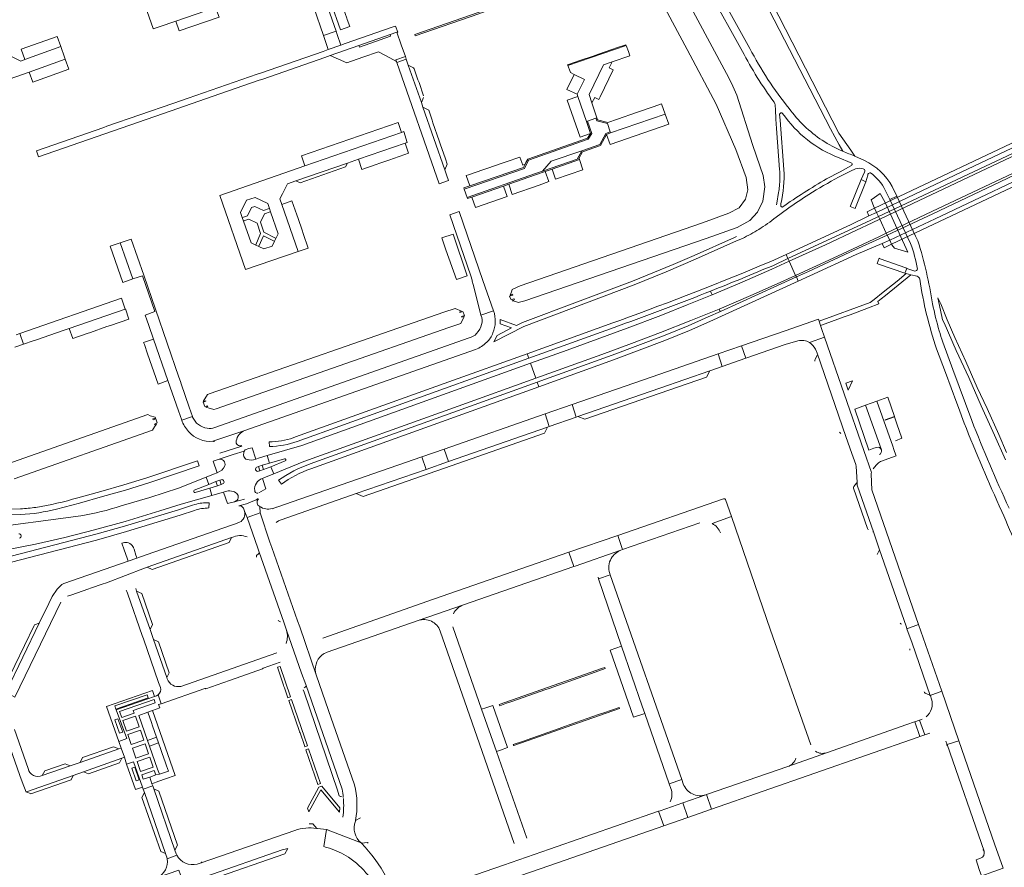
# Model space of a CAD drawing. Header units: metres. Extents: x 166325 to 190320, y 381923 to 404576.
# Tile 363 of 656: x 174710 to 175156, y 389541 to 389925. Entities that reach past the tile are written whole.
import ezdxf

# ---------------------------------------------------------------- set-up
doc = ezdxf.new("R2010")
doc.units = ezdxf.units.M
for name, color, linetype, lineweight in [('B-WE-OG-WATER_MEER-GV', 8, 'Continuous', 18), ('B-WE-VH-VERHARDING_ASFALT-GV', 8, 'Continuous', 18), ('B-WE-VH-VERHARDING_BETON-GV', 8, 'Continuous', 18), ('B-WE-VH-VERHARDING_BETONSTRAATSTEEN-GV', 8, 'Continuous', 18), ('B-WE-VH-VERHARDING_FUNDERING_ZAND-GV', 8, 'Continuous', 18), ('B-WE-VH-VERHARDING_GESLOTEN-GV', 8, 'Continuous', 18)]:
    doc.layers.add(name, color=color, linetype=linetype, lineweight=lineweight)

msp = doc.modelspace()

# ---------------------------------------------------------------- linework, layer by layer
at = {"layer": 'B-WE-OG-WATER_MEER-GV', "flags": 128}
for points in [[(174972.437, 389986.156), (175012.397, 389911.427), (175025.609, 389886.7), (175034.463, 389866.226), (175039.164, 389853.595), (175039.824, 389847.974), (175038.773, 389843.659), (175035.979, 389839.843), (175031.281, 389837.326), (175019.32, 389833.071), (174936.918, 389804.465), (174933.311, 389802.861), (174932.989, 389801.76), (174932.345, 389800.329), (174933.421, 389800.687), (174933.532, 389800.283), (174932.081, 389799.843), (174932.719, 389798.104), (174934.068, 389798.542), (174934.23, 389798.127), (174933.235, 389797.751), (174934.914, 389797.335), (174936.023, 389796.908), (174938.963, 389797.638), (175021.015, 389825.969), (175035.013, 389830.965), (175040.808, 389834.127), (175044.234, 389837.813), (175046.674, 389842.783), (175047.606, 389849.256), (175046.793, 389854.49), (175043.808, 389863.152), (175041.975, 389868.468), (175034.976, 389890.815), (175033.14, 389894.923), (175031.352, 389898.679), (175029.214, 389902.538), (174997.736, 389961.09)], [(174707.893, 389717.104), (174770.472, 389739.132), (174771.363, 389740.717), (174772.232, 389741.924), (174771.585, 389741.631), (174771.449, 389741.933), (174772.645, 389742.429), (174771.992, 389744.313), (174770.823, 389743.89), (174770.698, 389744.282), (174771.873, 389744.658), (174771.723, 389745.091), (174769.458, 389745.72), (174768.436, 389746.263), (174704.477, 389723.714)]]:
    msp.add_lwpolyline(points, dxfattribs=at)
msp.add_lwpolyline([(174911.534, 389790.656), (174910.483, 389790.265), (174910.367, 389790.571), (174911.66, 389791.051), (174910.948, 389792.917), (174909.633, 389792.416), (174909.537, 389792.668), (174910.319, 389792.965), (174907.414, 389794.3), (174902.333, 389792.538), (174796.516, 389755.7), (174795.435, 389755.313), (174793.467, 389752.063), (174794.554, 389752.507), (174794.648, 389752.275), (174793.449, 389751.788), (174794.123, 389749.827), (174795.379, 389750.225), (174795.491, 389749.872), (174794.612, 389749.593), (174798.224, 389748.489), (174799.217, 389748.753), (174904.562, 389785.588), (174910.004, 389787.487)], close=True, dxfattribs=at)
at = {"layer": 'B-WE-VH-VERHARDING_ASFALT-GV', "flags": 128}
for points in [[(175040.794, 389911.977), (174989.728, 390004.088), (174984.157, 390014.138)], [(174982.096, 390010.531), (174986.704, 390002.21), (175005.305, 389968.618), (175003.236, 389966.488), (175002.336, 389966.106), (175001.318, 389965.674), (175002.646, 389963.242), (175003.308, 389963.535), (175004.35, 389963.971), (175007.646, 389964.474), (175037.465, 389910.641)], [(175052.327, 389886.191), (175052.401, 389884.269), (175052.567, 389879.953), (175052.894, 389875.777), (175054.27, 389857.172)], [(175056.225, 389857.196), (175054.457, 389879.48), (175054.259, 389882.17)], [(175081.188, 389862.397), (175086.267, 389860.271), (175086.917, 389859.999)], [(175092.729, 389861.211), (175088.341, 389863.239)], [(175086.749, 389858.995), (175081.72, 389856.057), (175075.541, 389852.865)], [(175080.954, 389853.75), (175086.311, 389856.366), (175088.665, 389857.515)], [(175092.879, 389856.38), (175092.659, 389855.882), (175091.163, 389852.614), (175093.254, 389851.55), (175094.148, 389854.656), (175094.266, 389855.074)], [(175102.105, 389847.836), (175104.148, 389843.518), (175107.273, 389845.068), (175105.22, 389849.387)], [(175053.818, 389846.681), (175053.058, 389841.973), (175052.921, 389841.123)], [(175116.893, 389824.828), (175115.844, 389827.036), (175107.273, 389845.068), (175104.148, 389843.518), (175113.558, 389823.63)], [(175054.86, 389840.57), (175054.892, 389841.646)], [(175052.645, 389835.542), (175057.828, 389839.358)], [(175034.719, 389826.805), (175033.796, 389826.391), (175015.654, 389818.244), (175006.059, 389814.219), (174987.771, 389806.548), (174937.848, 389787.824), (174935.188, 389786.572), (174927.86, 389789.318), (174927.81, 389787.354), (174932.893, 389785.415), (174926.495, 389782.079), (174924.886, 389779.179), (174938.54, 389786.144), (174988.388, 389804.952), (175002.88, 389810.802), (175016.264, 389816.5), (175034.773, 389824.796), (175037.421, 389825.983)], [(175051.453, 389813.759), (175058.067, 389816.826), (175057.197, 389818.731), (175050.331, 389815.573)], [(175115.545, 389811.119), (175111.87, 389812.406), (175111.008, 389810.255), (175111.613, 389810.051), (175113.589, 389809.428), (175116.519, 389808.868)], [(174924.82, 389793.14), (174919.13, 389791.219)], [(174981.963, 389788.868), (174978.738, 389787.706), (174940.061, 389773.768), (174940.798, 389771.777), (174979.458, 389785.682), (174984.584, 389787.526)], [(175074.618, 389781.252), (175073.277, 389785.124), (175072.771, 389786.585), (175072.125, 389788.45), (175071.814, 389789.349), (175056.806, 389784.17), (175037.052, 389777.354), (175039.007, 389771.704), (175056.812, 389777.879), (175062.587, 389779.596)], [(174913.79, 389780.9), (174798.668, 389740.439)], [(175095.818, 389720.058), (175092.404, 389729.889), (175074.618, 389781.252), (175067.785, 389778.794)], [(175067.785, 389778.794), (175074.618, 389781.252)], [(175132.687, 389766.607), (175128.071, 389779.063)], [(174797.782, 389734.131), (174812.252, 389739.067), (174916.722, 389775.601)], [(174940.798, 389771.777), (174940.061, 389773.768), (174904.554, 389760.973), (174835.263, 389736.117), (174834.173, 389735.726)], [(175070.463, 389775.844), (175071.212, 389773.977), (175084.233, 389736.325), (175086.936, 389728.586), (175088.725, 389723.563), (175088.877, 389722.78), (175089.3, 389715.684)], [(175125.325, 389775.929), (175129.29, 389765.274), (175134.488, 389751.308), (175135.17, 389749.475), (175137.811, 389742.378)], [(174943.936, 389762.661), (174941.577, 389769.425), (174837.996, 389732.261), (174822.372, 389727.665), (174823.429, 389724.286), (174830.14, 389726.254)], [(174836.003, 389734.085), (174940.798, 389771.777)], [(175141.248, 389743.506), (175132.687, 389766.607)], [(174830.49, 389725.224), (174824.027, 389722.636), (174825.408, 389719.436), (174839.008, 389724.992), (174908.769, 389750), (174943.936, 389762.661)], [(174945.284, 389758.835), (174944.555, 389760.886), (174841.887, 389723.955)], [(174842.104, 389721.722), (174945.284, 389758.835)], [(174788.65, 389745.09), (174788.543, 389745.401), (174783.695, 389743.719)], [(174823.29, 389733.906), (174823.381, 389731.735)], [(174768.77, 389715.27), (174791.626, 389722.963), (174790.838, 389725.246), (174767.91, 389717.65), (174757.45, 389714.45), (174747.12, 389711.45), (174736.69, 389708.55)], [(174894.288, 389721.422), (174892.384, 389727.145), (174826.716, 389704.31), (174826.621, 389704.277), (174824.64, 389703.589), (174824.583, 389703.755)], [(174826.404, 389697.368), (174827.508, 389698.089), (174828.714, 389698.622), (174862.673, 389710.429), (174894.288, 389721.422)], [(174727.057, 389703.429), (174737.41, 389706.16), (174747.91, 389709.07), (174758.3, 389712.07), (174768.77, 389715.27)], [(174789.39, 389712.01), (174795.914, 389714.636), (174794.696, 389717.846), (174782.302, 389712.882), (174769.2, 389708.72), (174756.32, 389704.84)], [(174827.448, 389716.498), (174828.782, 389714.654)], [(175089.4, 389714.223), (175096.842, 389692.718), (175099.372, 389685.474), (175111.698, 389649.948), (175111.922, 389649.3), (175117.177, 389651.119), (175096.054, 389712.136), (175095.758, 389719.295)], [(174797.375, 389709.628), (174796.456, 389712.933), (174789.753, 389710.934)], [(174685.498, 389681.623), (174693.24, 389682.86), (174703.67, 389684.79), (174717.46, 389687.55), (174730.86, 389690.58), (174744.25, 389693.98), (174758.14, 389697.86), (174773.86, 389702.62), (174783.445, 389705.667), (174797.375, 389709.628)], [(175028.913, 389708.138), (174981.011, 389691.524), (174983.238, 389685.105), (175018.098, 389697.189)], [(175023.757, 389696.859), (175032.458, 389700.007), (175029.805, 389707.707)], [(174789.586, 389705.521), (174788.625, 389705.209), (174782.264, 389703.144), (174757.749, 389695.707), (174745.437, 389692.246), (174679.594, 389675.119), (174680.285, 389672.552), (174745.141, 389689.425), (174758.744, 389693.298)], [(174710.801, 389703.57), (174698.059, 389703.358), (174698.08, 389700.59), (174710.85, 389700.97)], [(174758.744, 389693.298), (174783.008, 389700.666), (174789.428, 389702.821)], [(174796.001, 389703.944), (174796.074, 389706.251)], [(174819.017, 389704.647), (174819.246, 389701.705), (174823.606, 389688.5)], [(174738.105, 389700.431), (174692.454, 389694.282), (174681.996, 389693.331), (174679.023, 389692.954), (174671.666, 389691.76), (174666.823, 389690.812), (174665.069, 389690.274), (174663.061, 389689.629), (174665.445, 389684.662), (174667.357, 389685.476), (174669.074, 389686.149)], [(174844.548, 389628.414), (174837.078, 389650.104), (174836.096, 389652.9), (174824.481, 389685.99), (174823.606, 389688.5), (174819.246, 389701.705), (174813.269, 389699.618), (174818.134, 389685.817), (174818.812, 389683.872), (174829.858, 389652.173), (174831.088, 389648.642), (174837.929, 389629.153), (174839.931, 389623.999), (174840.061, 389623.623), (174856.313, 389576.715)], [(175032.458, 389700.007), (175023.757, 389696.859)], [(175068.342, 389596.648), (175050.146, 389648.681), (175032.458, 389700.007)], [(174911.146, 389660.072), (174961.172, 389677.375), (174958.932, 389683.866), (174897.656, 389662.614), (174847.57, 389645.061)], [(174849.522, 389638.669), (174890.741, 389653.041), (174911.146, 389660.072)], [(174911.146, 389660.072), (174890.741, 389653.041)], [(174837.078, 389650.104), (174844.548, 389628.414)], [(174919.398, 389612.817), (174906.336, 389650.113)], [(174900.647, 389648.227), (174918.512, 389597.127), (174934.12, 389552.083)], [(174861.835, 389578.661), (174850.169, 389612.236), (174844.548, 389628.414)], [(174939.844, 389554.44), (174926.095, 389593.696), (174919.398, 389612.817)], [(175057.988, 389586.852), (175075.54, 389593.159)], [(175001.921, 389560.099), (174999.53, 389566.647), (174950.176, 389549.421), (174929.332, 389542.218), (174887.902, 389527.845)], [(174862.315, 389562.107), (174862.354, 389562.306), (174862.392, 389562.506)], [(174888.353, 389520.813), (174895.918, 389523.416), (174950.217, 389542.1), (175001.921, 389560.099)], [(174834.928, 389557.993), (174792.503, 389543.377), (174791.608, 389543.069), (174790.718, 389542.765)], [(174848.083, 389550.645), (174849.188, 389558.397), (174845.196, 389558.841)], [(174865.043, 389552.213), (174864.905, 389552.357), (174849.188, 389558.397), (174848.083, 389550.645)], [(174850.019, 389558.305), (174849.188, 389558.397), (174864.905, 389552.357)], [(174772.722, 389536.617), (174782.464, 389539.945), (174784.596, 389533.703), (174794.343, 389537.098), (174794.591, 389537.184), (174829.168, 389549.166)], [(174781.491, 389546.791), (174777.113, 389545.126)], [(174929.332, 389542.218), (174950.176, 389549.421)]]:
    msp.add_lwpolyline(points, dxfattribs=at)
for points in [[(174848.51, 389907.889), (174850.914, 389908.725), (174863.876, 389913.24), (174878.014, 389918.204), (174881.081, 389919.27), (174881.437, 389919.394), (174880.514, 389922.112), (174878.998, 389921.581), (174857.697, 389914.125), (174855.741, 389913.44), (174850.043, 389911.445), (174847.704, 389910.626), (174819.385, 389900.767), (174817.833, 389900.24), (174786.66, 389889.407), (174780.121, 389887.25), (174779.625, 389887.087), (174749.879, 389876.719), (174748.415, 389876.242), (174717.962, 389865.672), (174718.932, 389862.893), (174778.899, 389883.7), (174797.545, 389890.195), (174818.747, 389897.553), (174820.39, 389898.118)], [(174964.695, 389865.67), (174972.85, 389868.513), (174975.613, 389873.479), (174977.614, 389874.171), (174976.334, 389877.925), (174971.486, 389879.209), (174971.07, 389880.38), (174967.352, 389879.034), (174969.279, 389873.496), (174967.706, 389870.871), (174940.613, 389861.42), (174938.751, 389857.628), (174911.573, 389848.206), (174912.807, 389844.425), (174943.743, 389855.296), (174946.95, 389856.393), (174950.96, 389860.855)], [(175178.456, 389864.283), (175175.527, 389870.618), (175120.335, 389844.452), (175099.593, 389834.619), (175102.567, 389828.34), (175123.21, 389838.118)], [(175095.625, 389834.238), (175099.026, 389835.815), (175098.104, 389837.762), (175094.719, 389836.142), (175086.371, 389832.149), (175057.197, 389818.731), (175058.067, 389816.826)], [(175099.191, 389826.741), (175102.567, 389828.34), (175099.593, 389834.619), (175096.207, 389833.014), (175089.09, 389829.64), (175075.02, 389823.09), (175058.623, 389815.608), (175061.535, 389809.23), (175080.46, 389817.87)], [(175100.647, 389823.68), (175104.084, 389825.138), (175103.024, 389827.377), (175099.617, 389825.846), (175088.38, 389820.797), (175067.276, 389811.022), (175061.845, 389808.551), (175062.731, 389806.61), (175067.986, 389809.006), (175088.905, 389818.7)], [(175026.891, 389793.983), (175041.3, 389800.15), (175054.57, 389806.05), (175061.535, 389809.23), (175058.623, 389815.608), (175050.76, 389812.02), (175037.29, 389806.14), (175023.703, 389800.448), (175012.5, 389795.86), (175000.485, 389791.105), (174985.35, 389785.36), (174958.09, 389775.35), (174941.577, 389769.425), (174943.936, 389762.661), (174973.82, 389773.42), (174987.2, 389778.37), (175000.36, 389783.36), (175014.04, 389788.73)], [(175062.731, 389806.61), (175061.845, 389808.551), (175027.541, 389792.941), (175021.987, 389790.414), (175012.867, 389786.408), (175001.707, 389781.794), (174978.512, 389773.101), (174944.555, 389760.886), (174945.284, 389758.835), (174979.069, 389770.987), (175002.35, 389779.78), (175013.474, 389784.307), (175022.627, 389788.323)], [(175022.622, 389766.022), (175028.323, 389767.999), (175026.477, 389773.704), (175000, 389764.568), (174960.363, 389750.785), (174962.27, 389745.058), (174962.979, 389745.305), (175000, 389758.177)], [(174949.215, 389740.519), (174950.06, 389740.813), (174948.211, 389746.559), (174902.411, 389730.632), (174904.354, 389724.921)], [(174977.651, 389673.747), (174972.336, 389671.881), (174982.795, 389641.433), (174992.127, 389614.265), (174993.28, 389610.953), (175004.361, 389579.113), (175010.008, 389581.01)], [(175116.907, 389600.239), (175117.768, 389600.524), (175115.402, 389607.12), (175115.385, 389607.114), (175111.911, 389605.89), (175075.54, 389593.159), (175057.988, 389586.852), (175021.146, 389574.188), (175023.422, 389567.584)]]:
    msp.add_lwpolyline(points, close=True, dxfattribs=at)
at = {"layer": 'B-WE-VH-VERHARDING_ASFALT-GV'}
for points in [[(175058.534, 389884.837, -0.0501692), (175040.794, 389911.977)], [(175037.465, 389910.641, 0.0390509), (175051.768, 389887.644)], [(175051.768, 389887.644, -0.0736026), (175052.327, 389886.191)], [(175073.596, 389870.366, -0.091339), (175058.534, 389884.837)], [(175054.259, 389882.17, -0.6525731), (175055.651, 389882.489)], [(175055.651, 389882.489, 0.1493074), (175081.188, 389862.397)], [(175082.831, 389865.412, -0.0455611), (175073.596, 389870.366)], [(175086.917, 389859.999, -0.4303678), (175086.749, 389858.995)], [(175105.22, 389849.387, 0.160663), (175092.729, 389861.211)], [(175054.27, 389857.172, -0.0420356), (175054.188, 389849.559)], [(175054.892, 389841.646, 0.0708127), (175056.225, 389857.196)], [(175067.545, 389845.86, -0.0132122), (175080.954, 389853.75)], [(175088.665, 389857.515, -0.1310208), (175092.052, 389857.488)], [(175092.052, 389857.488, -0.4084206), (175092.879, 389856.38)], [(175094.266, 389855.074, -0.3227434), (175095.391, 389855.648)], [(175095.391, 389855.648, -0.1175032), (175102.105, 389847.836)], [(175054.188, 389849.559, -0.0159871), (175053.818, 389846.681)], [(175075.541, 389852.865, 0.0249905), (175055.449, 389840.067)], [(175057.828, 389839.358, -0.0127624), (175067.545, 389845.86)], [(175055.449, 389840.067, -0.3632194), (175054.86, 389840.57)], [(175044.908, 389830.048, 0.0315207), (175052.645, 389835.542)], [(175037.421, 389825.983, 0.028396), (175044.908, 389830.048)], [(175113.558, 389823.63, -0.0456513), (175116.66, 389812.084)], [(175123.501, 389796.327, 0.0361293), (175116.893, 389824.828)], [(175050.331, 389815.573, -0.0126601), (174981.963, 389788.868)], [(175116.66, 389812.084, -0.3221595), (175115.545, 389811.119)], [(175116.519, 389808.868, -0.2569486), (175117.706, 389807.438)], [(175117.706, 389807.438, 0.0441134), (175125.325, 389775.929)], [(174984.584, 389787.526, 0.0076032), (175023.045, 389802.111)], [(175126.511, 389784.151, -0.0193759), (175123.501, 389796.327)], [(174919.13, 389791.219, -0.1523657), (174919.429, 389787.039)], [(174924.55, 389783.182, 0.1855846), (174924.82, 389793.14)], [(174919.429, 389787.039, -0.1215581), (174917.159, 389782.909)], [(174917.159, 389782.909, -0.1521516), (174913.79, 389780.9)], [(174921.79, 389778.981, 0.1181911), (174924.55, 389783.182)], [(175128.071, 389779.063, -0.0083166), (175126.511, 389784.151)], [(174916.722, 389775.601, 0.0810416), (174921.79, 389778.981)], [(175062.587, 389779.596, -0.196999), (175067.785, 389778.794)], [(175067.785, 389778.794, -0.1471214), (175070.463, 389775.844)], [(174783.695, 389743.719, 0.1048886), (174786.765, 389738.546)], [(174791.229, 389741.65, -0.12839), (174788.65, 389745.09)], [(175137.811, 389742.378, 0.0123069), (175154.798, 389702.407)], [(175158.121, 389703.855, -0.0136096), (175141.248, 389743.506)], [(174786.765, 389738.546, 0.2406478), (174797.782, 389734.131)], [(174795.209, 389740.01, -0.1010362), (174791.229, 389741.65)], [(174798.668, 389740.439, -0.151774), (174795.209, 389740.01)], [(174834.173, 389735.726, -0.0810858), (174823.29, 389733.906)], [(174823.381, 389731.735, 0.0776357), (174836.003, 389734.085)], [(174830.14, 389726.254, -0.9124525), (174830.49, 389725.224)], [(174841.887, 389723.955, 0.0640989), (174827.448, 389716.498)], [(174828.782, 389714.654, -0.0707791), (174842.104, 389721.722)], [(175095.758, 389719.295, -0.056285), (175095.818, 389720.058)], [(174789.753, 389710.934, -0.8657826), (174789.39, 389712.01)], [(174736.69, 389708.55, -0.0320193), (174717.653, 389704.21)], [(175029.805, 389707.707, 0.4108521), (175028.913, 389708.138)], [(174717.653, 389704.21, -0.0306262), (174710.801, 389703.57)], [(174710.85, 389700.97, 0.0502809), (174727.057, 389703.429)], [(174756.32, 389704.84, -0.0383725), (174738.105, 389700.431)], [(174789.428, 389702.821, -0.0762627), (174796.001, 389703.944)], [(174796.074, 389706.251, 0.0878129), (174789.586, 389705.521)], [(174824.583, 389703.755, -0.2414832), (174819.017, 389704.647)], [(175154.798, 389702.407, -0.0016629), (175169.011, 389669.713)], [(175023.757, 389696.859, -0.1982565), (175027.537, 389692.634)], [(174906.675, 389656.09, -0.181416), (174911.146, 389660.072)], [(174890.741, 389653.041, -0.1894418), (174896.662, 389652.684)], [(174896.662, 389652.684, -0.1985331), (174900.647, 389648.227)], [(174844.548, 389628.414, -0.2993871), (174847.069, 389637.287)], [(174847.069, 389637.287, -0.0879347), (174849.522, 389638.669)], [(175061.689, 389590.72, -0.2312666), (175057.988, 389586.852)], [(175075.54, 389593.159, -0.2322848), (175070.58, 389593.783)], [(174862.392, 389562.506, 0.1103673), (174861.835, 389578.661)], [(174856.313, 389576.715, -0.0229242), (174856.835, 389572.882)], [(174856.872, 389572.43, -0.0508245), (174856.672, 389564.008)], [(174864.905, 389552.357, -0.3218568), (174862.315, 389562.107)], [(174845.196, 389558.841, -0.005164), (174844.789, 389558.901)], [(174848.083, 389550.645, -0.0156028), (174850.615, 389549.897)], [(174876.326, 389536.687, 0.0679908), (174865.043, 389552.213)], [(174790.718, 389542.765, -0.3549444), (174781.491, 389546.791)], [(174829.168, 389549.166, -0.0131434), (174831.782, 389549.818)], [(174850.615, 389549.897, -0.0598711), (174859.176, 389545.856)], [(174777.113, 389545.126, -0.3300012), (174772.722, 389536.617)], [(174859.176, 389545.856, -0.0813653), (174868.009, 389537.679)]]:
    msp.add_lwpolyline(points, format="xyb", dxfattribs=at)
at = {"layer": 'B-WE-VH-VERHARDING_BETON-GV', "flags": 128}
for points in [[(175174.006, 389873.809), (175173.143, 389875.627), (175097.233, 389839.6), (175098.104, 389837.762), (175118.89, 389847.634)], [(175175.033, 389871.646), (175174.006, 389873.809), (175118.89, 389847.634), (175098.104, 389837.762), (175099.026, 389835.815)], [(175175.527, 389870.618), (175175.033, 389871.646), (175099.026, 389835.815), (175099.593, 389834.619), (175120.335, 389844.452)], [(175178.893, 389863.356), (175178.456, 389864.283), (175123.21, 389838.118), (175102.567, 389828.34), (175103.024, 389827.377), (175123.648, 389837.153)], [(175180.017, 389861.108), (175178.893, 389863.356), (175123.648, 389837.153), (175103.024, 389827.377), (175104.084, 389825.138), (175124.677, 389834.886)], [(175180.866, 389859.316), (175180.017, 389861.108), (175124.677, 389834.886), (175104.084, 389825.138), (175104.938, 389823.336)], [(175093.254, 389851.55), (175091.163, 389852.614), (175086.35, 389840.78), (175086.173, 389840.399), (175088.44, 389839.46), (175088.644, 389839.972)], [(175097.233, 389839.6), (175093.84, 389837.99), (175094.719, 389836.142), (175098.104, 389837.762)], [(175104.084, 389825.138), (175100.647, 389823.68), (175101.57, 389821.74), (175104.938, 389823.336)], [(175099.81, 389816.709), (175099.446, 389816.839), (175099.384, 389816.972), (175098.45, 389814.584), (175098.985, 389814.375), (175111.008, 389810.255), (175111.87, 389812.406), (175111.362, 389812.58)]]:
    msp.add_lwpolyline(points, close=True, dxfattribs=at)
at = {"layer": 'B-WE-VH-VERHARDING_BETONSTRAATSTEEN-GV', "flags": 128}
for points in [[(174867.177, 389954.145), (174867.045, 389954.509), (174865.097, 389959.965), (174848.229, 389954.326), (174847.373, 389954.06), (174840.99, 389956.528), (174839.527, 389960.783), (174839.039, 389962.201), (174836.127, 389970.668), (174830.296, 389968.607), (174847.856, 389917.777), (174853.564, 389919.736), (174846.104, 389941.313), (174846.465, 389941.998), (174849.46, 389948.075), (174850.337, 389948.371)], [(174975.305, 389948.125), (174941.155, 389936.241), (174935.423, 389934.253), (174923.705, 389930.179), (174917.923, 389928.164), (174889.217, 389918.218), (174889.395, 389917.726), (174918.084, 389927.679), (174923.889, 389929.695), (174935.637, 389933.768), (174941.312, 389935.755), (174975.48, 389947.626)], [(174798.954, 389930.547), (174798.586, 389931.516), (174796.895, 389936.211), (174780.572, 389930.501), (174780.319, 389930.715), (174778.542, 389930.098), (174772.972, 389933), (174769.276, 389943.728), (174768.722, 389945.336), (174768.25, 389946.705), (174762.434, 389944.655), (174770.771, 389920.913), (174770.826, 389920.758), (174773.544, 389921.695), (174781.034, 389924.317)], [(174855.435, 389934.218), (174851.235, 389932.756), (174855.533, 389920.402), (174859.715, 389921.822), (174858.604, 389925.04), (174858.377, 389925.698)], [(174800.579, 389926.09), (174798.954, 389930.547), (174781.034, 389924.317), (174782.59, 389919.88)], [(174730.953, 389907.132), (174730.657, 389907.966), (174728.974, 389912.804), (174712.674, 389906.928), (174710.849, 389906.226), (174705.122, 389909.02), (174701.152, 389920.438), (174700.713, 389921.701), (174700.252, 389923.027), (174700.165, 389923.277), (174694.355, 389921.241), (174695.697, 389917.586), (174702.848, 389897.063), (174705.642, 389898.07), (174714.656, 389901.27)], [(174728.974, 389912.804), (174727.386, 389917.368), (174711.028, 389911.557), (174712.674, 389906.928)], [(174854.055, 389918.317), (174853.564, 389919.736), (174847.856, 389917.777), (174850.043, 389911.445), (174855.741, 389913.44)], [(174883.065, 389913.561), (174881.081, 389919.27), (174878.014, 389918.204), (174878.25, 389917.487), (174864.094, 389912.546), (174863.876, 389913.24), (174850.914, 389908.725), (174858.384, 389905.506), (174865.733, 389907.984), (174872.786, 389910.362), (174877.9, 389907.673), (174880.877, 389906.108), (174880.663, 389906.723), (174884.915, 389908.237)], [(174984.83, 389913.306), (174984.706, 389913.642), (174980.919, 389912.335), (174978.337, 389911.444), (174972.375, 389909.424), (174969.825, 389908.487), (174963.883, 389906.45), (174961.346, 389905.572), (174958.292, 389904.515), (174958.453, 389904.225)], [(174978.499, 389905.817), (174986.548, 389908.567), (174985.818, 389910.58), (174984.83, 389913.306), (174958.453, 389904.225), (174959.434, 389901.521), (174959.607, 389901.043), (174961.272, 389900.218), (174965.927, 389897.911), (174962.646, 389891.208), (174963.015, 389890.135), (174966.893, 389878.868), (174967.352, 389879.034), (174971.07, 389880.38), (174971.602, 389880.573), (174969.307, 389887.326), (174968.048, 389891.03), (174974.581, 389904.478)], [(174732.543, 389902.504), (174730.953, 389907.132), (174714.656, 389901.27), (174716.314, 389896.659)], [(174885.297, 389907.139), (174884.915, 389908.237), (174880.663, 389906.723), (174880.877, 389906.108), (174881.054, 389905.598)], [(174892.853, 389885.399), (174892.145, 389887.433), (174886.23, 389904.454), (174885.297, 389907.139), (174881.054, 389905.598), (174900.149, 389850.676), (174904.42, 389852.116), (174903.525, 389854.692), (174902.717, 389857.017)], [(174979.005, 389902.226), (174977.191, 389903.132), (174978.499, 389905.817), (174974.581, 389904.478), (174968.048, 389891.03), (174969.307, 389887.326), (174970.628, 389889.795), (174972.53, 389888.856), (174973.083, 389889.998)], [(174961.272, 389900.218), (174957.955, 389893.431), (174962.646, 389891.208), (174965.927, 389897.911)], [(174963.015, 389890.135), (174958.181, 389888.493), (174963.968, 389871.751), (174968.736, 389873.514), (174966.893, 389878.868)], [(174897.404, 389878.284), (174896.971, 389879.54), (174895.478, 389884.044), (174892.853, 389885.399), (174902.717, 389857.017), (174903.859, 389859.641), (174903.052, 389862.019), (174900.688, 389868.811), (174900.26, 389870.094)], [(175002.499, 389882.253), (175000.88, 389886.855), (174996.982, 389885.495), (174989.538, 389882.932), (174980.926, 389879.954), (174976.504, 389878.425), (174971.928, 389879.613), (174971.602, 389880.573), (174971.07, 389880.38), (174971.486, 389879.209), (174976.334, 389877.925), (174977.614, 389874.171), (174977.782, 389873.678)], [(175002.499, 389882.253), (174977.782, 389873.678), (174975.991, 389873.057), (174977.575, 389868.402), (175004.125, 389877.613)], [(174883.125, 389873.915), (174881.613, 389878.387), (174837.845, 389863.277), (174839.391, 389858.772)], [(174967.352, 389879.034), (174966.893, 389878.868), (174968.736, 389873.514), (174967.368, 389871.273), (174940.28, 389861.859), (174939.481, 389860.266), (174939.134, 389859.574), (174938.35, 389858.012), (174914.04, 389849.71), (174911.379, 389848.801), (174911.573, 389848.206), (174938.751, 389857.628), (174940.613, 389861.42), (174967.706, 389870.871), (174969.279, 389873.496)], [(174829.023, 389841.327), (174828.163, 389843.819), (174829.278, 389846.126), (174831.498, 389850.724), (174835.267, 389852.019), (174858.691, 389860.068), (174863.651, 389861.773), (174884.805, 389869.041), (174885.773, 389869.374), (174884.241, 389874.302), (174883.125, 389873.915), (174839.391, 389858.772), (174800.886, 389845.439), (174812.54, 389811.837), (174836.37, 389820.033)], [(174929.279, 389849.673), (174931.681, 389850.512), (174943.844, 389854.758), (174948.231, 389856.286), (174951.327, 389857.338), (174963.66, 389861.635), (174963.484, 389862.15), (174965.065, 389865.22), (174973.162, 389868.045), (174973.248, 389868.074), (174975.991, 389873.057), (174977.782, 389873.678), (174977.614, 389874.171), (174975.613, 389873.479), (174972.85, 389868.513), (174964.695, 389865.67), (174962.733, 389861.881), (174946.95, 389856.393), (174943.743, 389855.296), (174912.807, 389844.425), (174912.954, 389843.975), (174914.946, 389844.67)], [(174879.473, 389862.124), (174884.717, 389863.913), (174886.324, 389864.496), (174884.805, 389869.041), (174863.651, 389861.773), (174865.21, 389857.216), (174871.729, 389859.461), (174873.318, 389860), (174877.833, 389861.566)], [(174939.134, 389859.574), (174938.046, 389859.177), (174936.706, 389862.75), (174930.572, 389860.7), (174928.262, 389859.943), (174922.185, 389857.785), (174919.911, 389856.998), (174913.549, 389854.795), (174912.394, 389854.386), (174914.04, 389849.71), (174938.35, 389858.012)], [(174964.695, 389865.67), (174950.96, 389860.855), (174946.95, 389856.393), (174962.733, 389861.881)], [(174858.691, 389860.068), (174835.267, 389852.019), (174837.226, 389851.131), (174857.79, 389858.313)], [(174963.66, 389861.635), (174951.327, 389857.338), (174952.907, 389852.721), (174965.283, 389857)], [(174949.831, 389851.672), (174948.231, 389856.286), (174943.844, 389854.758), (174931.681, 389850.512), (174933.316, 389845.827), (174945.454, 389850.137)], [(174929.279, 389849.673), (174914.946, 389844.67), (174916.637, 389839.905), (174930.918, 389844.976)], [(174823.92, 389838.064), (174827.418, 389828.105), (174826.35, 389825.989), (174825.68, 389824.662), (174824.596, 389822.514), (174820.839, 389821.178), (174818.567, 389822.264), (174817.173, 389822.93), (174815.145, 389823.899), (174811.594, 389833.834), (174811.043, 389835.376), (174810.241, 389837.618), (174813.063, 389843.259), (174816.87, 389844.545), (174822.605, 389841.808), (174823.408, 389839.522)], [(175101.978, 389842.227), (175099.838, 389846.353), (175095.751, 389843.462), (175097.088, 389839.907), (175097.233, 389839.6), (175098.104, 389837.762), (175099.026, 389835.815), (175099.593, 389834.619), (175102.567, 389828.34), (175103.024, 389827.377), (175104.084, 389825.138), (175104.938, 389823.336), (175105.099, 389822.996), (175106.264, 389821.593), (175112.24, 389819.744)], [(174823.741, 389838.001), (174823.92, 389838.064), (174823.408, 389839.522), (174823.251, 389839.471), (174820.665, 389838.639), (174816.731, 389840.406), (174815.35, 389839.927), (174813.49, 389836.209), (174811.229, 389835.439), (174811.043, 389835.376), (174811.594, 389833.834), (174811.789, 389833.903), (174814.026, 389834.701), (174817.812, 389832.844), (174819.419, 389828.185), (174817.22, 389823.041), (174817.173, 389822.93), (174818.567, 389822.264), (174818.616, 389822.377), (174820.658, 389827.08), (174825.537, 389824.73), (174825.68, 389824.662), (174826.35, 389825.989), (174826.188, 389826.07), (174820.927, 389828.729), (174819.313, 389833.371), (174821.186, 389837.107)], [(174836.331, 389834.993), (174835.821, 389836.6), (174833.551, 389842.931), (174829.023, 389841.327), (174836.37, 389820.033), (174840.927, 389821.614), (174838.683, 389828.206), (174838.135, 389829.712)], [(174909.208, 389838.09), (174904.971, 389836.605), (174914.595, 389808.965), (174915.081, 389807.056), (174915.213, 389806.54), (174915.567, 389805.15), (174919.076, 389791.374), (174919.13, 389791.219), (174924.82, 389793.14), (174924.785, 389793.242), (174920.03, 389806.933)], [(175096.207, 389833.014), (175099.593, 389834.619), (175099.026, 389835.815), (175095.625, 389834.238), (175058.067, 389816.826), (175058.623, 389815.608), (175075.02, 389823.09), (175089.09, 389829.64)], [(174906.515, 389827.869), (174901.359, 389826.189), (174903.291, 389820.731), (174908.003, 389807.419), (174912.944, 389809.024)], [(175099.617, 389825.846), (175103.024, 389827.377), (175102.567, 389828.34), (175099.191, 389826.741), (175080.46, 389817.87), (175061.535, 389809.23), (175061.845, 389808.551), (175067.276, 389811.022), (175088.38, 389820.797)], [(174755.856, 389823.977), (174751.348, 389822.477), (174756.993, 389805.969), (174761.537, 389807.596)], [(174766.507, 389809.287), (174760.866, 389825.644), (174755.856, 389823.977), (174761.537, 389807.596), (174765.908, 389809.087), (174771.579, 389792.883), (174767.169, 389791.252), (174767.941, 389789.032), (174768.791, 389786.585), (174770.937, 389780.415), (174777.469, 389761.627), (174782.231, 389747.929), (174782.949, 389745.866), (174783.695, 389743.719), (174788.543, 389745.401), (174787.809, 389747.527), (174787.083, 389749.629), (174783.456, 389760.139), (174783.104, 389761.16), (174782.416, 389763.155)], [(175061.845, 389808.551), (175061.535, 389809.23), (175054.57, 389806.05), (175041.3, 389800.15), (175026.891, 389793.983), (175027.04, 389793.613), (175027.193, 389793.233), (175027.541, 389792.941)], [(175086.214, 389791.441), (175094.493, 389794.476), (175099.231, 389796.337), (175098.754, 389797.411), (175100.195, 389798.559), (175102.171, 389800.134), (175113.589, 389809.428), (175111.613, 389810.051), (175107.404, 389806.631), (175101.185, 389801.59), (175097.104, 389798.327), (175095.224, 389796.968), (175072.125, 389788.45), (175072.771, 389786.585), (175074.858, 389787.254), (175083.56, 389790.44)], [(174758.106, 389793.964), (174756.47, 389798.956), (174710.509, 389782.887), (174712.115, 389778.042), (174716.466, 389779.548), (174718.034, 389780.091), (174730.058, 389784.254), (174732.745, 389785.184)], [(174751.427, 389786.546), (174759.799, 389789.477), (174758.253, 389794.015), (174758.106, 389793.964), (174732.745, 389785.184), (174734.347, 389780.645), (174740.898, 389782.882), (174742.465, 389783.423), (174749.855, 389786.021)], [(174770.937, 389780.415), (174766.458, 389778.85), (174766.782, 389777.92), (174768.227, 389773.766), (174773.028, 389759.964), (174777.469, 389761.627)], [(175037.052, 389777.354), (175026.477, 389773.704), (175028.323, 389767.999), (175039.007, 389771.704)], [(175022.622, 389766.022), (175000, 389758.177), (174962.979, 389745.305), (174966.171, 389744.073), (175021.149, 389763.142)], [(175087.211, 389761.455), (175084.235, 389760.382), (175085.285, 389757.26)], [(174960.363, 389750.785), (174948.211, 389746.559), (174950.06, 389740.813), (174962.27, 389745.058)], [(174949.215, 389740.519), (174904.354, 389724.921), (174894.288, 389721.422), (174862.673, 389710.429), (174865.766, 389709.198), (174905.704, 389723.066), (174947.841, 389737.748)], [(174902.411, 389730.632), (174892.384, 389727.145), (174894.288, 389721.422), (174904.354, 389724.921)], [(174806.226, 389690.531), (174768.049, 389677.187), (174770.286, 389676.148), (174805.095, 389688.313)], [(174982.494, 389684.847), (174983.238, 389685.105), (174981.011, 389691.524), (174958.932, 389683.866), (174961.172, 389677.375), (174961.813, 389677.597)], [(174763.289, 389666.276), (174769.345, 389648.916), (174770.459, 389651.2), (174765.575, 389665.205)], [(174719.248, 389651.837), (174717.09, 389651.112), (174716.878, 389650.743), (174703.771, 389623.647), (174703.605, 389623.265), (174704.427, 389620.98)], [(175117.177, 389651.119), (175111.922, 389649.3), (175114.192, 389642.744), (175122.409, 389619.097), (175127.621, 389620.95)], [(174770.898, 389644.463), (174776.933, 389627.162), (174778.003, 389629.352), (174773.196, 389643.341)], [(174982.795, 389641.433), (174977.583, 389639.57), (174988.163, 389609.262), (174993.28, 389610.953), (174992.127, 389614.265)], [(174828.197, 389632.237), (174826.989, 389631.817), (174829.782, 389623.69), (174829.977, 389623.122), (174830.16, 389622.59), (174831.717, 389618.059), (174832.917, 389618.477)], [(174965.287, 389627.705), (174967.474, 389628.478), (174975.355, 389631.246), (174975.178, 389631.737), (174974.158, 389631.378), (174927.395, 389614.919), (174927.586, 389614.427), (174930.739, 389615.537), (174933.057, 389616.353), (174948.051, 389621.631), (174949.919, 389622.282)], [(174754.043, 389612.565), (174771.415, 389618.647), (174770.455, 389621.337), (174749.66, 389614.117), (174755.184, 389598.23), (174758.833, 389599.571)], [(174753.939, 389612.894), (174753.462, 389614.324), (174768.017, 389619.397), (174768.508, 389617.994)], [(174768.508, 389617.994), (174768.017, 389619.397), (174753.462, 389614.324), (174753.939, 389612.894)], [(174768.239, 389598.736), (174764.294, 389610.038), (174768.38, 389611.444), (174770.525, 389612.283), (174773.736, 389613.407), (174773.255, 389614.93), (174774.386, 389615.346), (174772.995, 389619.335), (174772.217, 389618.968), (174771.415, 389618.647), (174754.043, 389612.565), (174758.833, 389599.571), (174755.184, 389598.23), (174756.308, 389595.268), (174757.78, 389591.082), (174758.764, 389587.974), (174761.927, 389589.079), (174765.903, 389577.629), (174766.265, 389576.59), (174770.592, 389578.087), (174770.228, 389579.14), (174769.191, 389582.137), (174766.294, 389581.128), (174765.603, 389583.111), (174771.286, 389585.09), (174771.977, 389583.107), (174773.591, 389583.4), (174772.751, 389585.771), (174769.136, 389596.189)], [(174771.745, 389615.677), (174771.191, 389617.262), (174755.613, 389611.832), (174756.538, 389609.132), (174762.209, 389611.121), (174761.79, 389612.265)], [(174761.79, 389612.265), (174762.209, 389611.121), (174756.538, 389609.132), (174755.613, 389611.832), (174771.191, 389617.262), (174771.745, 389615.677)], [(174833.399, 389617.218), (174832.141, 389616.791), (174836.812, 389603.274), (174837.029, 389602.645), (174837.225, 389602.078), (174839.202, 389596.356), (174839.398, 389595.789), (174840.657, 389596.225)], [(174921.308, 389613.48), (174919.398, 389612.817), (174926.095, 389593.696), (174927.956, 389594.342), (174931.177, 389595.461), (174924.531, 389614.599)], [(174981.761, 389613.135), (174981.59, 389613.624), (174974.673, 389611.203), (174972.368, 389610.395), (174956.992, 389605.012), (174954.44, 389604.109), (174939.981, 389599.031), (174937.854, 389598.285), (174933.76, 389596.867), (174933.934, 389596.369)], [(174756.975, 389602.426), (174754.832, 389608.536), (174753.431, 389608.045), (174755.577, 389601.927)], [(174764.444, 389604.845), (174758.726, 389602.854), (174757.049, 389607.671), (174762.767, 389609.661)], [(174770.494, 389605.387), (174770.003, 389606.771), (174768.38, 389611.444), (174764.294, 389610.038), (174768.239, 389598.736), (174772.315, 389600.171)], [(174770.525, 389612.283), (174768.38, 389611.444), (174770.003, 389606.771), (174770.494, 389605.387), (174772.315, 389600.171), (174773.212, 389597.624), (174774.247, 389594.653), (174774.717, 389593.277), (174776.345, 389588.577), (174776.832, 389587.206), (174777.661, 389584.821), (174773.591, 389583.4), (174771.977, 389583.107), (174769.191, 389582.137), (174770.228, 389579.14), (174773.37, 389580.238), (174776.281, 389581.293), (174780.697, 389582.815)], [(175117.656, 389607.915), (175115.402, 389607.12), (175117.768, 389600.524), (175119.927, 389601.238)], [(174766.541, 389598.804), (174760.804, 389596.82), (174759.235, 389601.356), (174764.972, 389603.34)], [(174755.177, 389594.873), (174752.898, 389595.852), (174738.855, 389590.965), (174737.735, 389588.782)], [(174768.639, 389592.662), (174762.946, 389590.72), (174761.396, 389595.263), (174767.089, 389597.205)], [(174774.717, 389593.277), (174774.247, 389594.653), (174773.212, 389597.624), (174769.136, 389596.189), (174772.751, 389585.771), (174773.591, 389583.4), (174777.661, 389584.821), (174776.832, 389587.206), (174776.345, 389588.577)], [(174841.066, 389594.953), (174839.826, 389594.517), (174845.3, 389578.767), (174846.568, 389579.235)], [(174756.588, 389590.66), (174739.245, 389584.518), (174741.473, 389583.571), (174755.518, 389588.545)], [(174770.761, 389586.601), (174765.072, 389584.636), (174763.505, 389589.173), (174769.194, 389591.138)], [(174733.262, 389587.22), (174730.965, 389588.188), (174721.751, 389584.988), (174720.586, 389582.793)], [(174761.927, 389589.079), (174758.764, 389587.974), (174762.733, 389576.517), (174765.903, 389577.629)], [(174764.461, 389580.881), (174763.056, 389580.445), (174761.089, 389586.092), (174762.486, 389586.571)], [(174734.636, 389582.886), (174713.502, 389575.402), (174715.417, 389574.588), (174733.607, 389580.925)], [(174771.061, 389576.732), (174770.592, 389578.087), (174766.265, 389576.59), (174766.793, 389575.078), (174776.406, 389547.514), (174776.694, 389546.688), (174776.943, 389545.917), (174777.113, 389545.126), (174781.491, 389546.791), (174781.332, 389547.116), (174781.188, 389547.448), (174780.639, 389549.037)], [(174855.174, 389566.305), (174855.202, 389568.273), (174847.051, 389577.978), (174845.786, 389577.548), (174840.657, 389568.1), (174841.259, 389566.369), (174846.68, 389576.383)], [(174766.793, 389575.078), (174765.698, 389572.896), (174774.203, 389548.487), (174776.406, 389547.514)], [(174771.061, 389576.732), (174780.639, 389549.037), (174781.757, 389551.229), (174773.265, 389575.675)], [(175021.146, 389574.188), (175020.934, 389574.115), (175010.407, 389570.441), (175012.705, 389563.853), (175023.422, 389567.584)], [(175010.407, 389570.441), (175000.269, 389566.905), (174999.53, 389566.647), (175001.921, 389560.099), (175012.705, 389563.853)]]:
    msp.add_lwpolyline(points, close=True, dxfattribs=at)
for points in [[(174888.356, 389903.344), (174887.675, 389903.682), (174886.23, 389904.454), (174892.145, 389887.433), (174893.134, 389889.749)], [(174891.083, 389896.489), (174890.613, 389897.743), (174888.87, 389902.784)], [(174893.172, 389890.461), (174891.083, 389896.489)], [(175023.045, 389802.111), (175023.375, 389801.277), (175023.703, 389800.448), (175037.29, 389806.14), (175050.76, 389812.02), (175058.623, 389815.608)], [(175058.623, 389815.608), (175058.067, 389816.826), (175051.453, 389813.759)], [(174708.111, 389776.656), (174712.115, 389778.042), (174710.509, 389782.887), (174708.774, 389782.28)], [(175071.221, 389773.159), (175070.291, 389771.188)], [(175084.233, 389736.325), (175071.212, 389773.977)], [(175098.317, 389752.273), (175093.178, 389750.441), (175100.347, 389730.304)], [(175096.568, 389721.668), (175097.172, 389722.399), (175098.105, 389723.532), (175098.958, 389724.318), (175099.979, 389724.95), (175107.071, 389727.485), (175106.922, 389727.906), (175106.038, 389730.408), (175105.493, 389731.951), (175098.317, 389752.273)], [(175106.311, 389745.213), (175102.068, 389743.715), (175101.998, 389743.913), (175106.243, 389745.412), (175103.286, 389754.044), (175098.317, 389752.273), (175105.493, 389731.951)], [(175093.178, 389750.441), (175088.246, 389748.683), (175094.625, 389730.094), (175096.912, 389730.951), (175098.132, 389731.386)], [(175100.347, 389730.304), (175093.178, 389750.441)], [(175106.646, 389734.399), (175109.619, 389735.555), (175107.383, 389742.083), (175106.311, 389745.213)], [(174812.252, 389739.067), (174797.782, 389734.131)], [(174811.851, 389727.252), (174811.676, 389728.039), (174811.739, 389728.829), (174811.997, 389729.708), (174806.929, 389728.206), (174800.263, 389725.943)], [(174800.903, 389728.716), (174810.873, 389731.91), (174810.805, 389732.194)], [(174811.997, 389729.708), (174811.739, 389728.829), (174811.676, 389728.039), (174811.851, 389727.252)], [(174817.231, 389726.022), (174815.517, 389731.092), (174814.077, 389730.851), (174812.469, 389730.183), (174811.997, 389729.708)], [(175092.404, 389729.889), (175095.818, 389720.058)], [(174800.263, 389725.943), (174797.983, 389725.156), (174799.788, 389719.885)], [(174817.754, 389722.458), (174818.383, 389722.667), (174820.068, 389723.3), (174823.429, 389724.286), (174822.372, 389727.665), (174818.931, 389726.59), (174817.231, 389726.022)], [(174830.14, 389726.254), (174823.429, 389724.286), (174820.068, 389723.3), (174820.766, 389721.331), (174824.027, 389722.636), (174830.49, 389725.224)], [(174799.788, 389719.885), (174798.106, 389719.212), (174794.696, 389717.846), (174795.914, 389714.636), (174799.169, 389715.947), (174800.908, 389716.498), (174801.567, 389716.713)], [(174818.383, 389722.667), (174817.754, 389722.458)], [(174818.426, 389720.561), (174819.032, 389720.77), (174818.383, 389722.667)], [(174825.408, 389719.436), (174824.027, 389722.636), (174820.766, 389721.331), (174819.032, 389720.77), (174818.426, 389720.561)], [(174799.818, 389713.935), (174799.169, 389715.947), (174795.914, 389714.636), (174789.39, 389712.01)], [(174801.567, 389716.713), (174800.908, 389716.498), (174801.531, 389714.588), (174802.195, 389714.806)], [(174818.653, 389710.74), (174821.823, 389712.641), (174820.229, 389717.233)], [(174820.229, 389717.233), (174821.907, 389718.006), (174825.408, 389719.436)], [(174789.753, 389710.934), (174796.456, 389712.933), (174799.818, 389713.935)], [(174802.195, 389714.806), (174801.531, 389714.588), (174799.818, 389713.935), (174796.456, 389712.933), (174797.375, 389709.628), (174800.92, 389710.636), (174802.662, 389711.114)], [(174802.662, 389711.114), (174804.361, 389705.916), (174807.577, 389706.79), (174808.354, 389707.161)], [(175087.725, 389712.894), (175094.047, 389694.658)], [(175089.095, 389715.109), (175087.804, 389713.623)], [(175096.842, 389692.718), (175089.4, 389714.223)], [(174808.354, 389707.161), (174807.577, 389706.79), (174807.626, 389706.657), (174812.146, 389707.854)], [(174811.587, 389703.825), (174812.09, 389702.487), (174813.269, 389699.618), (174819.246, 389701.705), (174819.017, 389704.647)], [(174818.134, 389685.817), (174813.269, 389699.618), (174812.09, 389702.487)], [(174809.88, 389697.469), (174808.003, 389696.83), (174806.184, 389696.097), (174767.641, 389682.725), (174763.421, 389681.261), (174763.327, 389681.228), (174759.446, 389679.882), (174730.29, 389669.727), (174729.383, 389669.25), (174727.315, 389667.138), (174725.109, 389663.792), (174724.289, 389662.229), (174723.706, 389661.117), (174723.527, 389660.743), (174719.248, 389651.837), (174704.427, 389620.98), (174704.235, 389620.583), (174708.119, 389618.324), (174728.925, 389661.23)], [(174732.048, 389663.983), (174732.529, 389664.151), (174733.978, 389664.657), (174741.148, 389667.162), (174742.813, 389667.743), (174747.703, 389669.452), (174749.599, 389670.114), (174766.888, 389676.758), (174768.049, 389677.187), (174806.226, 389690.531), (174806.376, 389690.583)], [(174756.625, 389688.017), (174757.645, 389685.058), (174758.973, 389681.21), (174759.446, 389679.882), (174763.327, 389681.228), (174763.421, 389681.261), (174763.254, 389681.785), (174762.99, 389682.609), (174762.139, 389685.27), (174762.024, 389685.627)], [(174824.481, 389685.99), (174836.096, 389652.9)], [(174982.494, 389684.847), (174961.813, 389677.597)], [(175099.338, 389684.719), (175098.413, 389682.809)], [(175111.698, 389649.948), (175099.372, 389685.474)], [(174829.858, 389652.173), (174818.812, 389683.872)], [(174766.888, 389676.758), (174749.599, 389670.114)], [(174972.089, 389672.6), (174972.336, 389671.881), (174977.651, 389673.747), (174977.446, 389674.334)], [(174758.52, 389666.726), (174758.852, 389666.077), (174759.12, 389665.4), (174759.313, 389664.849), (174765.809, 389646.254), (174766.342, 389644.728), (174773.247, 389624.962), (174774.023, 389622.744)], [(174763.289, 389666.276), (174762.855, 389667.52)], [(174777.136, 389626.58), (174776.933, 389627.162), (174770.898, 389644.463), (174769.345, 389648.916), (174763.289, 389666.276)], [(174837.929, 389629.153), (174831.088, 389648.642)], [(175122.5, 389618.83), (175122.409, 389619.097), (175114.192, 389642.744)], [(174826.8, 389638.307), (174783.338, 389623.196)], [(174794.654, 389622.08), (174802.281, 389624.733), (174805.777, 389625.942), (174820.281, 389631.113)], [(174820.501, 389631.373), (174828.28, 389634.076)], [(174772.995, 389619.335), (174774.386, 389615.346), (174794.149, 389622.254)], [(174839.578, 389622.807), (174839.118, 389622.545)], [(174856.313, 389576.715), (174840.061, 389623.623)], [(174838.69, 389621.593), (174839.05, 389620.541), (174854.221, 389576.186), (174854.784, 389574.102), (174854.808, 389574.013)], [(175120.216, 389620.152), (175122.187, 389619.19)], [(175127.621, 389620.95), (175122.409, 389619.097), (175122.5, 389618.83), (175123.014, 389617.382)], [(175129.566, 389598.389), (175129.978, 389597.158), (175130.099, 389596.81), (175135.36, 389598.595), (175127.621, 389620.95)], [(174850.169, 389612.236), (174861.835, 389578.661)], [(175118.837, 389608.362), (175117.656, 389607.915), (175119.927, 389601.238), (175122.315, 389602.018)], [(174703.231, 389603.599), (174706.505, 389594.156), (174707.143, 389592.317), (174710.433, 389582.829), (174711.426, 389579.965), (174713.34, 389575.345), (174713.502, 389575.402), (174734.636, 389582.886), (174739.245, 389584.518), (174756.588, 389590.66)], [(174714.134, 389585.99), (174707.952, 389603.617)], [(174756.588, 389590.66), (174757.78, 389591.082), (174756.308, 389595.268), (174755.177, 389594.873), (174737.735, 389588.782), (174733.262, 389587.22), (174720.586, 389582.793)], [(175130.099, 389596.81), (175129.978, 389597.158)], [(175135.36, 389598.595), (175130.099, 389596.81), (175146.796, 389548.63)], [(175146.796, 389548.63), (175130.099, 389596.81)], [(175145.217, 389545.364), (175144.051, 389544.965), (175143.163, 389544.667), (175144.655, 389540.339), (175145.661, 389537.455), (175147.487, 389538.073), (175150.774, 389539.196), (175151.737, 389539.526), (175155.505, 389540.818), (175151.551, 389551.832), (175135.36, 389598.595)], [(175010.679, 389579.087), (175010.008, 389581.01), (175004.361, 389579.113), (175005.119, 389576.935)], [(175000.269, 389566.905), (175010.407, 389570.441), (175020.934, 389574.115)], [(174844.789, 389558.901), (174843.064, 389560.947)], [(174862.392, 389562.506), (174864.664, 389563.641)], [(174792.503, 389543.377), (174834.928, 389557.993)], [(174868.129, 389552.241), (174867.794, 389552.507), (174865.043, 389552.213)], [(174829.168, 389549.166), (174794.591, 389537.184), (174797.299, 389535.959), (174830.349, 389547.385), (174831.782, 389549.818)]]:
    msp.add_lwpolyline(points, dxfattribs=at)
at = {"layer": 'B-WE-VH-VERHARDING_BETONSTRAATSTEEN-GV'}
for points in [[(174888.87, 389902.784, 0.1713269), (174888.356, 389903.344)], [(175051.453, 389813.759, -0.0056974), (175023.045, 389802.111)], [(175070.291, 389771.188, 0.1561724), (175070.262, 389770.408)], [(174808.389, 389734.325, -0.2685993), (174812.252, 389739.067)], [(175081.44, 389738.239, 0.1902669), (175081.95, 389737.646)], [(174797.782, 389734.131, -0.0313638), (174798.513, 389734.02)], [(174810.805, 389732.194, -0.6186591), (174808.389, 389734.325)], [(175098.132, 389731.386, -0.389486), (175100.347, 389730.304)], [(175100.347, 389730.304, -0.3839007), (175099.408, 389728.116)], [(174800.263, 389725.943, -0.621195), (174803.163, 389722.993)], [(174811.851, 389727.252, 0.2625203), (174813.253, 389725.877)], [(174817.231, 389726.022, -0.1681714), (174813.253, 389725.877)], [(174803.163, 389722.993, -0.1926804), (174799.788, 389719.885)], [(174817.754, 389722.458, 0.9829424), (174818.426, 389720.561)], [(174801.567, 389716.713, -0.9908602), (174802.195, 389714.806)], [(174820.229, 389717.233, 0.3720137), (174816.717, 389711.847)], [(175089.3, 389715.684, -0.1694298), (175089.095, 389715.109)], [(175089.4, 389714.223, -0.0354059), (175089.3, 389715.684)], [(174808.257, 389710.853, 0.2343151), (174802.662, 389711.114)], [(174808.354, 389707.161, 0.5333031), (174808.257, 389710.853)], [(174818.153, 389710.581, -0.441178), (174816.717, 389711.847)], [(175087.804, 389713.623, 0.1832432), (175087.725, 389712.894)], [(174818.35, 389708.237, -0.0813287), (174809.58, 389704.978)], [(174819.017, 389704.647, -0.5733071), (174818.481, 389707.968)], [(174809.58, 389704.978, -0.3164355), (174811.587, 389703.825)], [(174812.09, 389702.487, -0.3756145), (174809.88, 389697.469)], [(175094.047, 389694.658, 0.1720439), (175094.488, 389694.163)], [(175096.495, 389693.114, -0.1539305), (175096.842, 389692.718)], [(174710.231, 389690.309, 0.9179079), (174709.917, 389692.275)], [(174806.376, 389690.583, -0.2114566), (174813.309, 389690.801)], [(174761.214, 389687.025, 0.3247078), (174756.625, 389688.017)], [(174761.844, 389686.077, 0.0721239), (174761.214, 389687.025)], [(174762.024, 389685.627, 0.0314176), (174761.844, 389686.077)], [(174978.065, 389681.142, -0.1641448), (174982.494, 389684.847)], [(174818.161, 389682.912, 0.4099151), (174817.546, 389681.646)], [(174818.812, 389683.872, -0.2647203), (174818.161, 389682.912)], [(174977.446, 389674.334, -0.216364), (174978.065, 389681.142)], [(174827.356, 389653.147, 0.3231487), (174828.402, 389652.453)], [(174831.088, 389648.642, -0.1797168), (174830.911, 389642.658)], [(175108.9, 389651.87, 0.1898621), (175109.404, 389651.297)], [(175113.244, 389640.109, 0.1770491), (175113.202, 389639.499)], [(174820.281, 389631.113, -0.2244716), (174820.501, 389631.373)], [(174783.338, 389623.196, -0.3748809), (174777.136, 389626.58)], [(174774.023, 389622.744, -0.3139017), (174772.995, 389619.335)], [(174794.149, 389622.254, -0.3356162), (174794.654, 389622.08)], [(174840.061, 389623.623, -0.2345763), (174839.578, 389622.807)], [(175119.705, 389620.709, 0.1867201), (175120.216, 389620.152)], [(175123.014, 389617.382, -0.3062268), (175120.585, 389609.416)], [(175122.187, 389619.19, -0.148397), (175122.5, 389618.83)], [(175129.978, 389597.158, -0.1874199), (175129.931, 389596.468)], [(174720.586, 389582.793, -0.4766162), (174714.134, 389585.99)], [(175014.783, 389574.483, -0.1984434), (175010.679, 389579.087)], [(174854.808, 389574.013, 0.3730641), (174855.934, 389573.327)], [(175005.119, 389576.935, -0.1983189), (175004.772, 389570.924)], [(175020.934, 389574.115, -0.1982839), (175014.783, 389574.483)], [(174843.064, 389560.947, 0.0209346), (174841.393, 389561.016)], [(174834.928, 389557.993, -0.1146016), (174844.789, 389558.901)], [(175146.796, 389548.63, -0.3936534), (175145.217, 389545.364)], [(175146.316, 389549.249, -0.1510502), (175146.796, 389548.63)], [(174792.886, 389543.794, -0.1497834), (174792.503, 389543.377)]]:
    msp.add_lwpolyline(points, format="xyb", dxfattribs=at)
at = {"layer": 'B-WE-VH-VERHARDING_FUNDERING_ZAND-GV', "flags": 128}
for points in [[(174998.439, 390028.397), (175077.316, 389875.489), (175081.256, 389868.289), (175082.831, 389865.412)], [(175088.341, 389863.239), (175086.48, 389865.921), (175081.116, 389873.652), (175002.675, 390026.794)]]:
    msp.add_lwpolyline(points, dxfattribs=at)
at = {"layer": 'B-WE-VH-VERHARDING_FUNDERING_ZAND-GV'}
msp.add_lwpolyline([(175082.831, 389865.412, 0.0044156), (175088.341, 389863.239)], format="xyb", dxfattribs=at)
at = {"layer": 'B-WE-VH-VERHARDING_GESLOTEN-GV', "flags": 128}
msp.add_lwpolyline([(175156.948, 389729.024), (175153.517, 389737.137), (175148.249, 389748.924), (175143.746, 389758.424), (175138.537, 389770.175), (175133.647, 389781.149), (175130.164, 389789.062), (175127.275, 389796.296), (175125.875, 389799.101), (175127.042, 389793.516), (175128.009, 389789.094), (175128.674, 389787.673), (175134.156, 389775.191), (175139.856, 389762.972), (175145.459, 389750.228), (175151.587, 389736.832), (175156.446, 389725.748)], dxfattribs=at)

doc.saveas('drawing.dxf')
